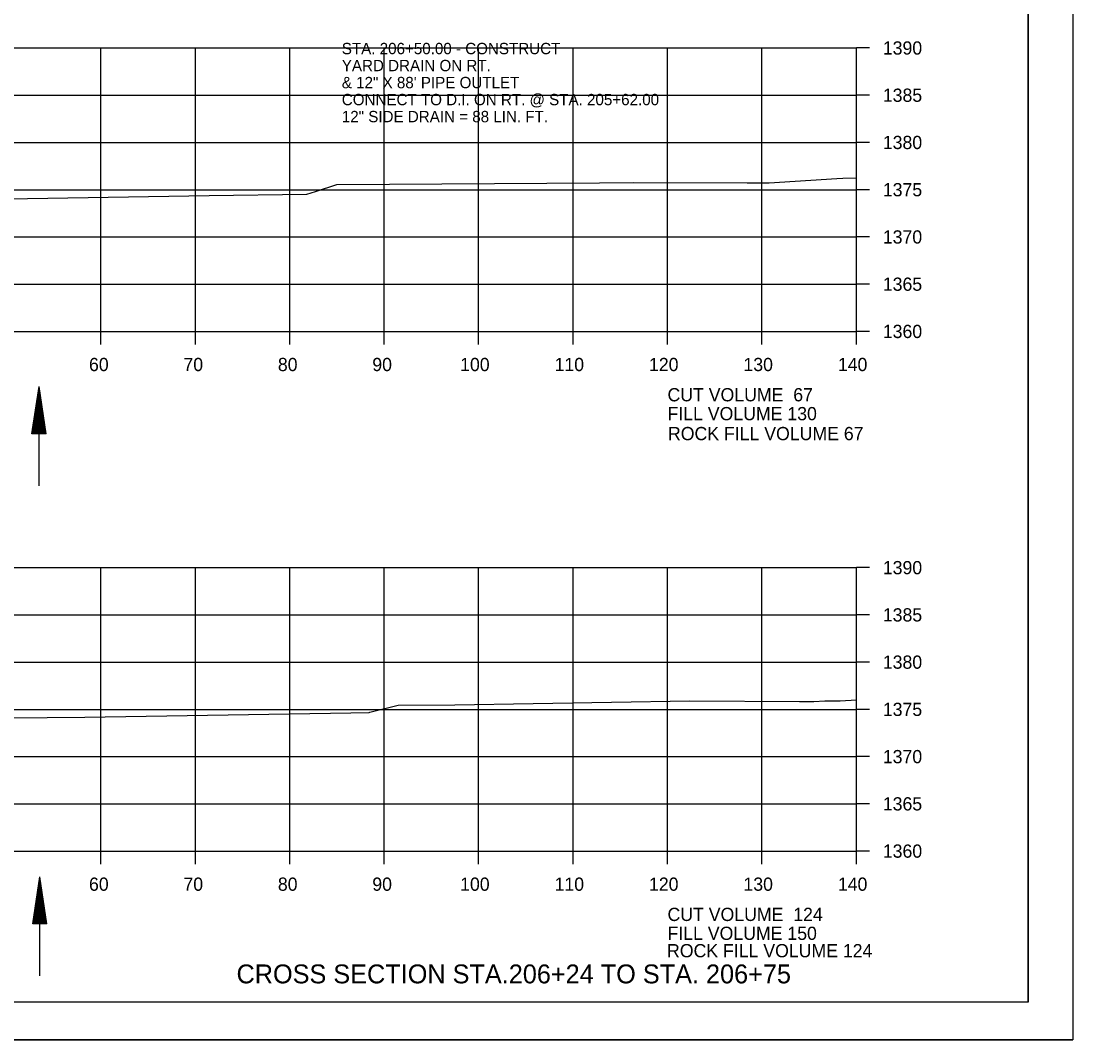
# Model space of a CAD drawing. Extents: x 1374311 to 1383814, y 384102 to 406278.
# Drawn here: x 1382691.6 to 1382803, y 403291.7 to 403399.5 of the extents above; entities that cross this region are included whole.
import ezdxf

# ---------------------------------------------------------------- set-up
doc = ezdxf.new("R2010")
doc.units = 0
for name, color, linetype in [('R_Axis', 7, 'Continuous'), ('R_Axis Annot', 7, 'Continuous'), ('R_Border', 7, 'Continuous'), ('R_Draft', 7, 'Continuous'), ('R_Exist Surface', 7, 'Continuous'), ('R_Fin Surface', 7, 'Continuous'), ('R_Grid', 7, 'Continuous'), ('R_No Plot', 7, 'Continuous'), ('R_Water', 7, 'Continuous'), ('R_Water Annot', 7, 'Continuous')]:
    doc.layers.add(name, color=color, linetype=linetype)

msp = doc.modelspace()

# ---------------------------------------------------------------- linework, layer by layer
at = {"layer": 'R_Axis'}
for p, q in [((1382780.07, 403366.69), (1382780.07, 403396.69)), ((1382781.47, 403396.69), (1382780.07, 403396.69)), ((1382781.47, 403391.69), (1382780.07, 403391.69)), ((1382781.47, 403386.69), (1382780.07, 403386.69)), ((1382781.47, 403381.69), (1382780.07, 403381.69)), ((1382781.47, 403376.69), (1382780.07, 403376.69)), ((1382781.47, 403371.69), (1382780.07, 403371.69)), ((1382500.07, 403366.69), (1382780.07, 403366.69)), ((1382700.07, 403365.29), (1382700.07, 403366.69)), ((1382710.07, 403365.29), (1382710.07, 403366.69)), ((1382720.07, 403365.29), (1382720.07, 403366.69)), ((1382730.07, 403365.29), (1382730.07, 403366.69)), ((1382740.07, 403365.29), (1382740.07, 403366.69)), ((1382750.07, 403365.29), (1382750.07, 403366.69)), ((1382760.07, 403365.29), (1382760.07, 403366.69)), ((1382770.07, 403365.29), (1382770.07, 403366.69)), ((1382780.07, 403365.29), (1382780.07, 403366.69)), ((1382781.47, 403366.69), (1382780.07, 403366.69)), ((1382780.07, 403311.69), (1382780.07, 403341.69)), ((1382781.47, 403341.69), (1382780.07, 403341.69)), ((1382781.47, 403336.69), (1382780.07, 403336.69)), ((1382781.47, 403331.69), (1382780.07, 403331.69)), ((1382781.47, 403326.69), (1382780.07, 403326.69)), ((1382781.47, 403321.69), (1382780.07, 403321.69)), ((1382781.47, 403316.69), (1382780.07, 403316.69)), ((1382500.07, 403311.69), (1382780.07, 403311.69)), ((1382700.07, 403310.29), (1382700.07, 403311.69)), ((1382710.07, 403310.29), (1382710.07, 403311.69)), ((1382720.07, 403310.29), (1382720.07, 403311.69)), ((1382730.07, 403310.29), (1382730.07, 403311.69)), ((1382740.07, 403310.29), (1382740.07, 403311.69)), ((1382750.07, 403310.29), (1382750.07, 403311.69)), ((1382760.07, 403310.29), (1382760.07, 403311.69)), ((1382770.07, 403310.29), (1382770.07, 403311.69)), ((1382780.07, 403310.29), (1382780.07, 403311.69)), ((1382781.47, 403311.69), (1382780.07, 403311.69))]:
    msp.add_line(p, q, dxfattribs=at)
at = {"layer": 'R_Border'}
for q in [(1382798.25, 403501.15), (1382482.07, 403295.69)]:
    msp.add_line((1382798.25, 403295.69), q, dxfattribs=at)
at = {"layer": 'R_Draft'}
for p, q in [((1382692.77, 403355.86), (1382693.52, 403360.86)), ((1382694.27, 403355.86), (1382693.52, 403360.86)), ((1382692.9, 403355.86), (1382693.52, 403360.02)), ((1382694.15, 403355.86), (1382693.52, 403360.02)), ((1382693.03, 403355.86), (1382693.52, 403359.16)), ((1382693.15, 403355.86), (1382693.52, 403358.33)), ((1382694.02, 403355.86), (1382693.52, 403359.16)), ((1382693.9, 403355.86), (1382693.52, 403358.33)), ((1382693.28, 403355.86), (1382693.52, 403357.48)), ((1382693.77, 403355.86), (1382693.52, 403357.48)), ((1382693.41, 403355.86), (1382693.52, 403356.65)), ((1382693.64, 403355.86), (1382693.52, 403356.65)), ((1382694.27, 403355.86), (1382692.77, 403355.86)), ((1382692.85, 403303.98), (1382693.6, 403308.98)), ((1382694.35, 403303.98), (1382693.6, 403308.98)), ((1382692.98, 403303.98), (1382693.6, 403308.15)), ((1382693.11, 403303.98), (1382693.6, 403307.29)), ((1382694.23, 403303.98), (1382693.6, 403308.15)), ((1382694.1, 403303.98), (1382693.6, 403307.29)), ((1382693.23, 403303.98), (1382693.6, 403306.45)), ((1382693.98, 403303.98), (1382693.6, 403306.45)), ((1382693.36, 403303.98), (1382693.6, 403305.61)), ((1382693.85, 403303.98), (1382693.6, 403305.61)), ((1382694.35, 403303.98), (1382692.85, 403303.98)), ((1382693.49, 403303.98), (1382693.6, 403304.77)), ((1382693.72, 403303.98), (1382693.6, 403304.77))]:
    msp.add_line(p, q, dxfattribs=at)
at = {"layer": 'R_Exist Surface'}
for points in [[(1382675.81, 403380.73), (1382692.29, 403380.75), (1382711.52, 403381.07), (1382721.86, 403381.21), (1382722.79, 403381.51), (1382725.04, 403382.25), (1382752.87, 403382.42), (1382756.48, 403382.46), (1382768.5, 403382.43), (1382770.84, 403382.42), (1382778, 403382.87), (1382778.64, 403382.91), (1382780.07, 403382.93)], [(1382686.33, 403325.75), (1382698.37, 403325.87), (1382726.55, 403326.34), (1382728.49, 403326.37), (1382728.55, 403326.39), (1382731.54, 403327.12), (1382737.54, 403327.18), (1382762.42, 403327.58), (1382774.05, 403327.52), (1382775.58, 403327.53), (1382776.74, 403327.6), (1382778.35, 403327.61), (1382780.07, 403327.7)]]:
    msp.add_lwpolyline(points, dxfattribs=at)
at = {"layer": 'R_Grid'}
for p, q in [((1382500.07, 403396.69), (1382780.07, 403396.69)), ((1382700.07, 403366.69), (1382700.07, 403396.69)), ((1382710.07, 403366.69), (1382710.07, 403396.69)), ((1382720.07, 403366.69), (1382720.07, 403396.69)), ((1382730.07, 403366.69), (1382730.07, 403396.69)), ((1382740.07, 403366.69), (1382740.07, 403396.69)), ((1382750.07, 403366.69), (1382750.07, 403396.69)), ((1382760.07, 403366.69), (1382760.07, 403396.69)), ((1382770.07, 403366.69), (1382770.07, 403396.69)), ((1382780.07, 403366.69), (1382780.07, 403396.69)), ((1382500.07, 403391.69), (1382780.07, 403391.69)), ((1382500.07, 403386.69), (1382780.07, 403386.69)), ((1382500.07, 403381.69), (1382780.07, 403381.69)), ((1382500.07, 403376.69), (1382780.07, 403376.69)), ((1382500.07, 403371.69), (1382780.07, 403371.69)), ((1382500.07, 403366.69), (1382780.07, 403366.69)), ((1382500.07, 403341.69), (1382780.07, 403341.69)), ((1382700.07, 403311.69), (1382700.07, 403341.69)), ((1382710.07, 403311.69), (1382710.07, 403341.69)), ((1382720.07, 403311.69), (1382720.07, 403341.69)), ((1382730.07, 403311.69), (1382730.07, 403341.69)), ((1382740.07, 403311.69), (1382740.07, 403341.69)), ((1382750.07, 403311.69), (1382750.07, 403341.69)), ((1382760.07, 403311.69), (1382760.07, 403341.69)), ((1382770.07, 403311.69), (1382770.07, 403341.69)), ((1382780.07, 403311.69), (1382780.07, 403341.69)), ((1382500.07, 403336.69), (1382780.07, 403336.69)), ((1382500.07, 403331.69), (1382780.07, 403331.69)), ((1382500.07, 403326.69), (1382780.07, 403326.69)), ((1382500.07, 403321.69), (1382780.07, 403321.69)), ((1382500.07, 403316.69), (1382780.07, 403316.69)), ((1382500.07, 403311.69), (1382780.07, 403311.69))]:
    msp.add_line(p, q, dxfattribs=at)
at = {"layer": 'R_No Plot'}
msp.add_line((1382469.67, 403291.71), (1382803, 403291.71), dxfattribs=at)
for points in [[(1382469.66, 403505.04), (1382803, 403505.04), (1382803, 403291.7), (1382469.66, 403291.7)], [(1382715.99, 403501.15), (1382715.99, 403491.27), (1382751.72, 403491.27), (1382751.72, 403488.35), (1382774.92, 403488.35), (1382774.92, 403464.01), (1382798.25, 403464.01), (1382798.25, 403295.69), (1382482.07, 403295.69), (1382482.07, 403501.15)]]:
    msp.add_lwpolyline(points, close=True, dxfattribs=at)
at = {"layer": 'R_Water'}
for p, q in [((1382693.52, 403350.35), (1382693.52, 403360.86)), ((1382693.6, 403298.48), (1382693.6, 403308.98))]:
    msp.add_line(p, q, dxfattribs=at)

# ---------------------------------------------------------------- texts
at = {"layer": 'R_Axis Annot'}
for s, p in [('1390', (1382782.87, 403395.99)), ('1385', (1382782.87, 403390.99)), ('1380', (1382782.87, 403385.99)), ('1375', (1382782.87, 403380.99)), ('1370', (1382782.87, 403375.99)), ('1365', (1382782.87, 403370.99)), ('1360', (1382782.87, 403365.99)), ('60', (1382698.81, 403362.49)), ('70', (1382708.81, 403362.49)), ('80', (1382718.81, 403362.49)), ('90', (1382728.81, 403362.49)), ('100', (1382738.11, 403362.49)), ('110', (1382748.11, 403362.49)), ('120', (1382758.11, 403362.49)), ('130', (1382768.11, 403362.49)), ('140', (1382778.11, 403362.49)), ('CUT VOLUME  67', (1382760.07, 403359.29)), ('FILL VOLUME 130', (1382760.07, 403357.29)), ('1390', (1382782.87, 403340.99)), ('1385', (1382782.87, 403335.99)), ('1380', (1382782.87, 403330.99)), ('1375', (1382782.87, 403325.99)), ('1370', (1382782.87, 403320.99)), ('1365', (1382782.87, 403315.99)), ('1360', (1382782.87, 403310.99)), ('60', (1382698.81, 403307.49)), ('70', (1382708.81, 403307.49)), ('80', (1382718.81, 403307.49)), ('90', (1382728.81, 403307.49)), ('100', (1382738.11, 403307.49)), ('110', (1382748.11, 403307.49)), ('120', (1382758.11, 403307.49)), ('130', (1382768.11, 403307.49)), ('140', (1382778.11, 403307.49)), ('CUT VOLUME  124', (1382760.07, 403304.29)), ('FILL VOLUME 150', (1382760.07, 403302.29))]:
    msp.add_text(s, height=1.4, dxfattribs=at).set_placement(p)
at = {"layer": 'R_Draft'}
msp.add_text('CROSS SECTION STA.206+24 TO STA. 206+75', height=2, dxfattribs=at).set_placement((1382714.43, 403297.69))
at = {"layer": 'R_Fin Surface'}
for s, p in [('ROCK FILL VOLUME 67', (1382760.12, 403355.18)), ('ROCK FILL VOLUME 124', (1382760.02, 403300.45))]:
    msp.add_text(s, height=1.4, dxfattribs=at).set_placement(p)
at = {"layer": 'R_Water Annot'}
for s, p in [('STA. 206+50.00 - CONSTRUCT', (1382725.58, 403396.03)), ('YARD DRAIN ON RT.  ', (1382725.58, 403394.23)), ('& 12" X 88\' PIPE OUTLET', (1382725.58, 403392.43)), ('CONNECT TO D.I. ON RT. @ STA. 205+62.00', (1382725.58, 403390.63)), ('12" SIDE DRAIN = 88 LIN. FT.', (1382725.58, 403388.83))]:
    msp.add_text(s, height=1.2, dxfattribs=at).set_placement(p)

doc.saveas('drawing.dxf')
